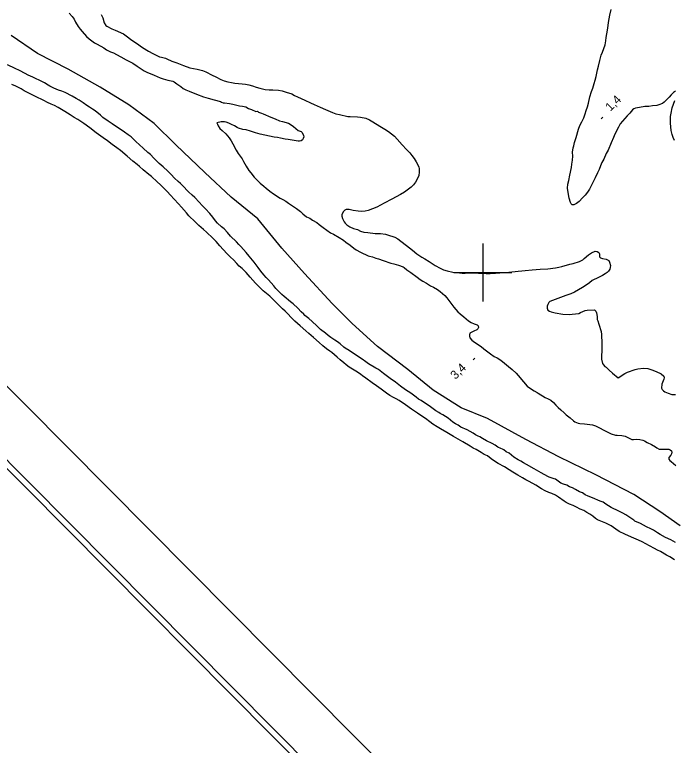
# Model space of a CAD drawing. Extents: x 381879 to 384696, y 5564785 to 5567594.
# Drawn here: x 382438.6 to 382666, y 5565037 to 5565288.9 of the extents above; entities that cross this region are included whole.
import ezdxf

# ---------------------------------------------------------------- set-up
doc = ezdxf.new("R2010")
doc.units = 0
for name, color, linetype in [('Niveau 2', 7, 'Continuous'), ('Niveau 22', 7, 'Continuous'), ('Niveau 3', 7, 'Continuous'), ('Niveau 4', 7, 'Continuous'), ('Niveau 60', 7, 'Continuous'), ('Niveau 61', 7, 'Continuous')]:
    doc.layers.add(name, color=color, linetype=linetype)

msp = doc.modelspace()

# ---------------------------------------------------------------- linework, layer by layer
at = {"layer": 'Niveau 2'}
for points in [[(382457.37, 5565289.37), (382458.45, 5565288.24), (382459.11, 5565287.28), (382459.64, 5565286.3), (382460.52, 5565284.79), (382461.17, 5565283.88), (382461.85, 5565283.06), (382463.36, 5565281.33), (382464.26, 5565280.59), (382466.08, 5565279.18), (382467.01, 5565278.69), (382469.3, 5565277.41), (382470.22, 5565276.81), (382471.63, 5565276.05), (382472.7, 5565275.69), (382473.76, 5565275.17), (382475.17, 5565274.33), (382477.04, 5565273.33), (382478.46, 5565272.68), (382479.4, 5565272.14), (382480.86, 5565271.19), (382483.26, 5565269.57), (382484.22, 5565269.11), (382486.69, 5565267.99), (382488.75, 5565267.14), (382489.77, 5565266.81), (382491.4, 5565266.35), (382493.12, 5565265.94), (382493.62, 5565265.71), (382494.56, 5565265.09), (382495.93, 5565264.12), (382496.75, 5565263.44), (382497.67, 5565262.92), (382498.73, 5565262.48), (382501.25, 5565261.52), (382503.68, 5565260.59), (382505.27, 5565260.11), (382507.38, 5565259.58), (382509.51, 5565259), (382509.96, 5565258.68), (382510.49, 5565258.5), (382511, 5565258.47), (382512.71, 5565258.27), (382513.86, 5565257.98), (382516.1, 5565257.46), (382517.17, 5565257.32), (382518.28, 5565257.07), (382519.27, 5565256.58), (382520.3, 5565256.21), (382521.8, 5565255.53), (382522.29, 5565255.63), (382522.71, 5565255.3), (382523.71, 5565254.94), (382524.25, 5565254.72), (382526.89, 5565253.59), (382528.41, 5565253.01), (382529.94, 5565252.34), (382530.95, 5565252.06), (382533.01, 5565251.43), (382533.93, 5565250.94), (382534.78, 5565250.39), (382535.48, 5565249.63), (382536.33, 5565248.95), (382537.32, 5565248.61), (382537.71, 5565248.24), (382538.22, 5565247.27), (382538.24, 5565246.73), (382538.09, 5565246.2), (382537.8, 5565245.76), (382537.39, 5565245.45), (382536.82, 5565245.29), (382536.3, 5565245.24), (382535.68, 5565245.36), (382532.88, 5565245.9), (382531.81, 5565246.01), (382530.27, 5565246.27), (382529.22, 5565246.53), (382528.07, 5565246.71), (382526.46, 5565247.03), (382524.84, 5565247.3), (382523.2, 5565247.67), (382521.61, 5565248.15), (382519.96, 5565248.71), (382518.41, 5565249.18), (382517.29, 5565249.35), (382515.75, 5565249.77), (382515.31, 5565250.05), (382514.37, 5565250.55), (382513.38, 5565250.97), (382512.49, 5565251.44), (382511.53, 5565251.84), (382510.95, 5565251.92)], [(382496.97, 5565229.54), (382495.78, 5565230.7), (382494.92, 5565231.41), (382493.76, 5565232.55), (382492.61, 5565233.77), (382491.38, 5565234.97), (382489.76, 5565236.46), (382488.45, 5565237.6), (382486.53, 5565239.45), (382485.38, 5565240.65), (382484.57, 5565241.34), (382482.87, 5565242.84), (382481.67, 5565243.98), (382480.37, 5565245.15), (382479.53, 5565246.02), (382478.72, 5565246.73), (382477.78, 5565247.45), (382476.42, 5565248.39), (382474.65, 5565249.66), (382473.7, 5565250.24), (382472.28, 5565251.24), (382470.82, 5565252.18), (382468.99, 5565253.46), (382468.16, 5565254.21), (382466.36, 5565255.73), (382465.4, 5565256.33), (382464.46, 5565257.03), (382463.49, 5565257.63), (382462.17, 5565258.55), (382460.83, 5565259.42), (382459.82, 5565259.94), (382458.48, 5565260.76), (382456.07, 5565262.11), (382454.87, 5565262.55), (382453.69, 5565262.9), (382452.08, 5565263.5), (382451.62, 5565263.81), (382450.68, 5565264.25), (382450.17, 5565264.58), (382448.84, 5565265.36), (382447.32, 5565266.19), (382445.84, 5565266.93), (382444.83, 5565267.32), (382443.22, 5565268.03), (382442.23, 5565268.6), (382440.32, 5565269.62), (382438.79, 5565270.36), (382436.15, 5565271.63)], [(382510.95, 5565251.92), (382509.84, 5565251.93), (382508.36, 5565251.59), (382508.5, 5565251.09), (382508.76, 5565250.56), (382509.37, 5565249.64), (382510.17, 5565248.93), (382511.36, 5565247.78), (382512.56, 5565246.47), (382513.25, 5565245.44), (382513.83, 5565244.36), (382514.98, 5565242.14), (382515.66, 5565241.06), (382516.38, 5565240.1), (382516.99, 5565239.16), (382517.49, 5565238.23), (382518.4, 5565236.65), (382519.34, 5565235.19), (382519.98, 5565234.37), (382521.21, 5565232.93), (382522.44, 5565231.58), (382523.23, 5565230.83), (382524.46, 5565229.74), (382525.32, 5565229.1), (382526.61, 5565228.06), (382527.88, 5565227.15), (382530.13, 5565225.58), (382531.07, 5565225.13), (382532.04, 5565224.57), (382532.97, 5565223.92), (382534.39, 5565223.03), (382535.77, 5565222.04), (382537.12, 5565220.99), (382538, 5565220.2), (382539.27, 5565219.23), (382540.36, 5565218.71), (382541.28, 5565218.11), (382542.72, 5565217.23), (382543.55, 5565216.53), (382544.97, 5565215.49), (382547.45, 5565213.74), (382548.47, 5565213.19), (382550.49, 5565212.06), (382551.92, 5565211.18), (382552.82, 5565210.45), (382554.24, 5565209.4), (382555.48, 5565208.4), (382556.36, 5565207.84), (382557.82, 5565207.03), (382560.42, 5565205.77), (382560.98, 5565205.7), (382561.99, 5565205.4), (382563.06, 5565204.99), (382564.06, 5565204.71), (382565.63, 5565204.15), (382568.3, 5565203.24), (382569.32, 5565202.98), (382570.87, 5565202.51), (382572.48, 5565201.97), (382572.91, 5565201.69), (382573.77, 5565200.96), (382575.14, 5565199.99), (382577.4, 5565198.43), (382578.34, 5565197.66), (382579.26, 5565197.07), (382580.61, 5565196.29), (382581.98, 5565195.4), (382582.94, 5565194.93), (382584.38, 5565194.17), (382585.26, 5565193.48), (382586.91, 5565192.12), (382587.61, 5565191.28), (382588.6, 5565189.91), (382589.98, 5565188.12), (382591.35, 5565186.46), (382592.16, 5565185.74), (382593.41, 5565184.78), (382594.2, 5565184.03), (382595.04, 5565183.41), (382595.99, 5565182.82), (382596.96, 5565182.36), (382598.01, 5565181.98), (382598.4, 5565181.61), (382598.47, 5565181.1), (382598.28, 5565180.58), (382597.89, 5565180.23), (382596.95, 5565179.76), (382595.96, 5565179.38), (382595.54, 5565179.05), (382595.39, 5565178.56), (382595.39, 5565178.03), (382595.55, 5565177.55), (382596.19, 5565176.64), (382597.11, 5565176.06), (382599.43, 5565174.54), (382600.38, 5565173.76), (382602.6, 5565171.98), (382603.95, 5565171.08), (382604.93, 5565170.6), (382605.87, 5565170.04), (382606.74, 5565169.34)], [(382614.06, 5565134.46), (382613.09, 5565135.01), (382612.13, 5565135.49), (382610.74, 5565136.38), (382609.89, 5565137.09), (382609.02, 5565137.7), (382608.04, 5565138.18), (382607.21, 5565138.89), (382606.76, 5565139.18), (382606.26, 5565139.34), (382605.22, 5565139.85), (382604.25, 5565140.49), (382603.24, 5565141.03), (382601.22, 5565142), (382599.83, 5565142.79), (382598.93, 5565143.4), (382598.41, 5565143.58), (382597.49, 5565144.06), (382596.61, 5565144.69), (382595.64, 5565145.27), (382594.58, 5565145.74), (382592.44, 5565146.76), (382591.5, 5565147.41), (382590.56, 5565147.85), (382589.68, 5565148.43), (382588.88, 5565149.13), (382588, 5565149.76), (382586.22, 5565150.95), (382585.29, 5565151.45), (382584.87, 5565151.76), (382583.82, 5565152.34), (382582.84, 5565152.98), (382581.46, 5565154.03), (382580.56, 5565154.66), (382578.72, 5565155.88), (382577.8, 5565156.41), (382576.97, 5565157.07), (382575.22, 5565158.39), (382574.25, 5565158.95), (382573.36, 5565159.63), (382571.62, 5565160.87), (382569.86, 5565162.25), (382568.11, 5565163.49), (382565.78, 5565165.18), (382564.02, 5565166.56), (382563.1, 5565167.08), (382560.63, 5565168.49), (382559.71, 5565169.18), (382558.37, 5565170.09), (382556.13, 5565171.62), (382553.9, 5565173.13), (382552.5, 5565173.92), (382552.13, 5565174.26), (382550.84, 5565175.38), (382549.92, 5565176.07), (382548.93, 5565176.64), (382547.57, 5565177.59), (382546.73, 5565178.35), (382545.79, 5565179.06), (382544.08, 5565180.42), (382542.82, 5565181.58), (382541.19, 5565183.18), (382539.98, 5565184.21), (382538.69, 5565185.22), (382538.33, 5565185.67), (382537.43, 5565186.47), (382536.17, 5565187.71), (382534.59, 5565189.21), (382533.74, 5565189.89), (382531.53, 5565191.69), (382530.69, 5565192.49), (382529.86, 5565193.29), (382528.66, 5565194.53), (382527.93, 5565195.42), (382526.13, 5565197.49), (382525.28, 5565198.29), (382524.49, 5565199.16), (382523.42, 5565200.5), (382522.5, 5565201.77), (382521.16, 5565203.54), (382519.5, 5565205.69), (382518.44, 5565206.92), (382516.63, 5565208.99), (382515.84, 5565209.72), (382515.04, 5565210.58), (382513.05, 5565212.56), (382511.99, 5565213.82), (382510.84, 5565215.06), (382509.94, 5565215.79), (382508.55, 5565216.99), (382507.84, 5565217.8), (382506.88, 5565219.05), (382505.85, 5565220.3), (382504.43, 5565221.93), (382503.26, 5565223.13), (382502.23, 5565224.27), (382500.72, 5565225.88), (382499.82, 5565226.63), (382498.48, 5565227.82), (382498.11, 5565228.32), (382496.97, 5565229.54)], [(382606.74, 5565169.34), (382608.85, 5565167.6), (382610.14, 5565166.6), (382611.46, 5565165.37), (382612.23, 5565164.48), (382613.99, 5565162.3), (382615.28, 5565160.86), (382616.11, 5565160.23), (382617.68, 5565159.2), (382618.68, 5565158.66), (382619.12, 5565158.39)], [(382619.12, 5565158.39), (382621.43, 5565156.88), (382622.52, 5565156.44), (382623.45, 5565155.97), (382624.33, 5565155.2), (382625.12, 5565154.31), (382625.98, 5565153.47), (382626.9, 5565152.72), (382628.07, 5565151.66), (382628.75, 5565150.91), (382629.24, 5565150.6), (382630.06, 5565149.94), (382631.26, 5565148.9), (382631.76, 5565148.59), (382632.83, 5565148.12), (382633.45, 5565148.02), (382635.03, 5565147.86), (382637.79, 5565147.54), (382638.8, 5565147.19), (382639.79, 5565146.71), (382642.21, 5565145.44), (382644.22, 5565144.44), (382645.76, 5565143.91), (382646.27, 5565143.91), (382647.91, 5565143.8), (382649.01, 5565143.58), (382649.97, 5565143.14), (382651.41, 5565142.51), (382651.95, 5565142.46), (382653.05, 5565142.52), (382654.15, 5565142.43), (382655.21, 5565142.22), (382655.7, 5565142.02), (382656.66, 5565141.45), (382658.13, 5565140.71), (382659.55, 5565139.95), (382659.94, 5565139.57), (382660.84, 5565139.11), (382661.38, 5565139.09), (382662.51, 5565139.12), (382664.1, 5565139.09), (382664.57, 5565138.89), (382664.99, 5565138.54), (382665.13, 5565138.05), (382665.08, 5565137.52), (382664.83, 5565137.05), (382664.1, 5565136.25), (382664.11, 5565135.71), (382664.46, 5565135.24), (382664.9, 5565134.86), (382665.74, 5565134.24), (382666.55, 5565133.44)], [(382666.37, 5565107), (382664.81, 5565107.82), (382662.96, 5565108.71), (382661.14, 5565109.66), (382660.25, 5565110.28), (382658.85, 5565111.16), (382657.91, 5565111.62), (382656.47, 5565112.4), (382654.38, 5565113.45), (382652.45, 5565114.33), (382652.02, 5565114.64), (382650.64, 5565115.52), (382649.28, 5565116.46), (382648.29, 5565117.03), (382646.88, 5565117.78), (382644.26, 5565119.07), (382642.39, 5565120.17), (382641.47, 5565120.82), (382640.45, 5565121.25), (382637.83, 5565122.38), (382636.32, 5565122.93), (382635.3, 5565123.41), (382634.32, 5565124.02), (382633.28, 5565124.45), (382631.9, 5565125.18), (382630.93, 5565125.8), (382629.92, 5565126.19), (382628.94, 5565126.68), (382627.86, 5565127.03), (382626.83, 5565127.45), (382625.92, 5565128.14), (382625.07, 5565128.77), (382624.58, 5565128.95), (382622.92, 5565129.47), (382622.43, 5565129.74), (382620.12, 5565131), (382617.66, 5565132.4), (382615.08, 5565133.89), (382614.06, 5565134.46)]]:
    msp.add_lwpolyline(points, dxfattribs=at)
at = {"layer": 'Niveau 22'}
msp.add_lwpolyline([(382667.98, 5565112.72), (382661.04, 5565117.69), (382652.02, 5565123.52), (382638.94, 5565130.33), (382626.19, 5565136.5), (382614.84, 5565142.48), (382601.66, 5565149.69), (382592.5, 5565153.33), (382582.9, 5565159.42), (382574.19, 5565166.57), (382563.64, 5565174.54), (382554.95, 5565182.4), (382548.11, 5565189.28), (382538.53, 5565199.67), (382530.69, 5565208.46), (382522.44, 5565218.57), (382513.24, 5565226.01), (382504.16, 5565234.47), (382494.2, 5565244.06), (382486.72, 5565251.33), (382477.93, 5565257.81), (382468.12, 5565263.84), (382457.06, 5565270.07), (382446.52, 5565275.47), (382437.4, 5565281.71)], dxfattribs=at)
at = {"layer": 'Niveau 3'}
for p, q in [((382640.82, 5565253.01), (382641.39, 5565253.58)), ((382596.71, 5565169.97), (382597.28, 5565170.54))]:
    msp.add_line(p, q, dxfattribs=at)
at = {"layer": 'Niveau 4'}
for points in [[(382644.18, 5565244.66), (382643.15, 5565242.21), (382642.57, 5565241.02), (382641.72, 5565239.12), (382641.02, 5565237.93), (382640.55, 5565236.79), (382640.13, 5565235.52), (382639.53, 5565234.32), (382638.76, 5565232.59), (382638.18, 5565231.47), (382636.76, 5565228.72), (382636.1, 5565227.76), (382635.28, 5565226.72), (382634.35, 5565225.7), (382633.16, 5565224.52), (382632.25, 5565223.81), (382631.35, 5565223.32), (382630.82, 5565223.29), (382630.45, 5565223.63), (382630.26, 5565224.11), (382629.71, 5565225.66), (382629.5, 5565226.85), (382629.21, 5565229.13), (382629.29, 5565230.48), (382629.61, 5565231.78), (382629.96, 5565233.53), (382630.54, 5565236.25), (382630.64, 5565237.35), (382630.89, 5565238.73), (382631.01, 5565240.15), (382630.9, 5565241.5), (382631.13, 5565242.96), (382631.38, 5565243.67), (382631.65, 5565244.78), (382632.16, 5565246.56), (382632.93, 5565249.41), (382633.43, 5565250.73), (382634.15, 5565251.97), (382634.77, 5565253.29), (382635.3, 5565254.69), (382635.6, 5565255.84), (382636.08, 5565257.1), (382636.43, 5565258.42), (382636.94, 5565260.55), (382637.45, 5565262.43), (382637.86, 5565263.52), (382638.41, 5565265.17), (382638.68, 5565266.32), (382639.12, 5565267.62), (382639.28, 5565268.77), (382639.52, 5565269.87), (382639.88, 5565271.18), (382640.29, 5565273.07), (382640.78, 5565274.89), (382641.26, 5565275.96), (382641.76, 5565277.25), (382642.15, 5565278.48), (382642.43, 5565279.82), (382642.5, 5565281.07), (382642.69, 5565282.33), (382643.04, 5565284.25), (382643.32, 5565286.14), (382643.79, 5565288.66), (382644.21, 5565290.61)], [(382468.48, 5565288.93), (382468.95, 5565287.75), (382469.44, 5565286.02)], [(382469.44, 5565286.02), (382469.99, 5565285.16), (382470.44, 5565284.89), (382472.12, 5565283.96), (382473.28, 5565283.56), (382476.09, 5565282.33), (382477.02, 5565281.6), (382478.98, 5565280.12), (382480.61, 5565279.01), (382482.7, 5565277.59), (382484.77, 5565276.3), (382486.25, 5565275.47), (382488.52, 5565274.33), (382489.23, 5565274.21), (382490.59, 5565273.93), (382491.08, 5565273.66), (382492.84, 5565272.89), (382494.51, 5565272.27), (382496.76, 5565271.38), (382499.03, 5565270.59), (382500.3, 5565270.29), (382501.57, 5565270.09), (382503.37, 5565269.66), (382504.5, 5565269.14), (382506.71, 5565268.08), (382508.01, 5565267.41), (382509.66, 5565266.5), (382510.79, 5565266.08), (382512.09, 5565265.7), (382513.32, 5565265.46), (382514.54, 5565265.33), (382517.01, 5565265), (382518.21, 5565264.94), (382519.35, 5565264.69), (382520.58, 5565264.35), (382521.83, 5565263.88), (382523.09, 5565263.52), (382524.98, 5565263.1), (382526.29, 5565263.02), (382527.61, 5565263.01), (382529.55, 5565262.9), (382530.88, 5565262.64), (382532.24, 5565262.21), (382534.13, 5565261.54), (382535.07, 5565261.04), (382536.14, 5565260.57), (382538.62, 5565259.47), (382540.58, 5565258.53), (382541.88, 5565257.97), (382543.96, 5565256.95), (382545.75, 5565256.16), (382548.12, 5565255.12), (382549.34, 5565254.73), (382550.57, 5565254.42), (382553.43, 5565253.76), (382554.21, 5565253.73), (382556.76, 5565253.65), (382557.82, 5565253.54), (382559.65, 5565253.2), (382560.88, 5565252.67), (382562.12, 5565251.93), (382564.54, 5565250.43), (382566.24, 5565249.46), (382567.48, 5565248.65), (382568.52, 5565247.86), (382569.54, 5565246.98), (382570.45, 5565245.99), (382572.22, 5565244), (382573.71, 5565242.39), (382574.82, 5565241.27), (382575.56, 5565240.39), (382576.36, 5565239.26), (382577, 5565238.2), (382577.89, 5565236.44), (382578.07, 5565235.78), (382578.06, 5565234.65), (382577.89, 5565233.45), (382577.41, 5565232.21), (382576.8, 5565231.18), (382576.09, 5565230.26), (382575.26, 5565229.4), (382574.38, 5565228.69), (382573.01, 5565227.71), (382571.63, 5565226.87), (382570.15, 5565226.05), (382568.64, 5565225.28), (382566.02, 5565223.89), (382563.48, 5565222.56), (382561.99, 5565221.91), (382560.52, 5565221.38), (382559.49, 5565221.16), (382558.25, 5565221.05), (382557.08, 5565221.13), (382555.3, 5565221.35), (382553.95, 5565221.71), (382552.88, 5565221.77), (382552.43, 5565221.51), (382552.01, 5565221.04), (382551.42, 5565220), (382551.38, 5565219.4), (382551.6, 5565218.67)], [(382550.83, 5565169.91), (382549.82, 5565170.8), (382547.93, 5565172.47), (382547.3, 5565172.87), (382546.09, 5565173.72), (382544.84, 5565174.72), (382543.54, 5565175.88), (382541.57, 5565177.6), (382540.05, 5565179.02), (382539.01, 5565179.87), (382536.98, 5565181.61), (382535.2, 5565183.22), (382534.32, 5565184.19), (382532.45, 5565186.16), (382531.81, 5565186.68), (382530.98, 5565187.48), (382528.85, 5565189.55), (382527.98, 5565190.5), (382526.6, 5565191.87), (382525.95, 5565192.37), (382524.32, 5565193.71), (382523.48, 5565194.51), (382521.67, 5565196.32), (382520.76, 5565197.37), (382519.76, 5565198.42), (382518.43, 5565199.96), (382516.99, 5565201.38), (382516.04, 5565202.16), (382515.15, 5565203.13), (382514.06, 5565204.41), (382513.03, 5565205.33), (382511.92, 5565206.41), (382510.54, 5565207.91), (382509.38, 5565209.25), (382508.06, 5565210.7), (382506.96, 5565211.81), (382504.71, 5565213.94), (382503.69, 5565214.81), (382502.13, 5565216.2), (382500.78, 5565217.49), (382498.65, 5565219.58), (382497.88, 5565220.53), (382496.15, 5565222.53), (382495.06, 5565223.65), (382493.59, 5565225.26), (382492.38, 5565226.71), (382491.23, 5565227.97), (382489.85, 5565229.32), (382488.84, 5565230.22), (382487.72, 5565231.3), (382485.78, 5565233.1), (382484.84, 5565233.85), (382482.86, 5565235.45), (382481.67, 5565236.53), (382480.79, 5565237.23), (382479.35, 5565238.44), (382477.38, 5565240.15), (382475.12, 5565242.02), (382473.78, 5565243.04), (382472.22, 5565244.13), (382470.63, 5565245.34), (382469.13, 5565246.38), (382466.73, 5565248.19), (382464.58, 5565249.84), (382462.47, 5565251.34), (382460.39, 5565252.78), (382459.16, 5565253.48), (382457.75, 5565254.41), (382455.91, 5565255.54), (382453.6, 5565256.92), (382452.36, 5565257.58), (382451.18, 5565258.05), (382449.98, 5565258.6), (382448.69, 5565259.28), (382445.85, 5565260.73), (382443.54, 5565261.8), (382441.87, 5565262.64), (382440.81, 5565263.27), (382439.01, 5565264.23), (382437.67, 5565264.8)], [(382666.36, 5565262.49), (382665.77, 5565262.09), (382664.94, 5565261.28), (382664.22, 5565260.47), (382662.55, 5565258.73), (382661.95, 5565258.29), (382660.67, 5565257.75), (382660.03, 5565257.63), (382658.52, 5565257.44), (382657.21, 5565257.21), (382655.87, 5565257.18), (382654, 5565256.93), (382652.63, 5565256.67), (382652.02, 5565256.4), (382651.62, 5565256.03), (382650.71, 5565254.94), (382649.75, 5565254.05), (382648.93, 5565253.07), (382647.34, 5565251.24), (382646.76, 5565250.15), (382645.49, 5565247.71), (382645, 5565246.52), (382644.18, 5565244.66)], [(382666.09, 5565245.53), (382665.58, 5565246.59), (382665.22, 5565247.63), (382664.91, 5565248.93), (382664.75, 5565250.23), (382664.67, 5565251.45), (382664.67, 5565252.63), (382664.74, 5565253.79), (382664.93, 5565254.99), (382665.29, 5565256.82), (382665.67, 5565258.05), (382666.22, 5565259.33)], [(382551.6, 5565218.67), (382552.14, 5565217.52), (382552.52, 5565217.04), (382553.08, 5565216.5), (382554.18, 5565215.74), (382555.43, 5565215.22), (382556.74, 5565214.78), (382557.88, 5565214.29), (382559.03, 5565213.93), (382560.35, 5565213.75), (382562.87, 5565213.48), (382564.68, 5565213.42), (382566.48, 5565213.24), (382567.18, 5565213.03), (382569.66, 5565212.17), (382570.71, 5565211.57), (382571.74, 5565210.83), (382573.68, 5565209.31), (382575.71, 5565207.66), (382577.29, 5565206.44), (382578.97, 5565205.25), (382580.02, 5565204.71), (382581.47, 5565203.81), (382582.5, 5565203.08), (382583.59, 5565202.44), (382585.32, 5565201.49), (382586.46, 5565200.98), (382587.73, 5565200.63), (382589.62, 5565200.17), (382590.95, 5565200), (382592.87, 5565199.82), (382593.94, 5565199.82), (382595.05, 5565199.91), (382596.4, 5565199.9), (382598.46, 5565199.8), (382601.14, 5565199.68), (382602.47, 5565199.7), (382604.41, 5565199.81), (382607.51, 5565199.97), (382608.91, 5565200.11), (382612.14, 5565200.44), (382613.39, 5565200.64), (382614.58, 5565200.76), (382617.04, 5565200.93), (382619.75, 5565201.16), (382622.35, 5565201.32), (382625.03, 5565201.6), (382626.15, 5565201.81), (382627.2, 5565202.1), (382629.99, 5565202.89), (382631.12, 5565203.16), (382633.36, 5565203.8), (382634.44, 5565204.39), (382634.91, 5565204.82), (382636.46, 5565206.12), (382637.42, 5565206.81), (382638.7, 5565207.34), (382639.36, 5565207.26), (382639.97, 5565206.94), (382640.23, 5565206.45), (382640.16, 5565205.94), (382640.21, 5565205.42), (382640.59, 5565205.05), (382641.23, 5565204.86), (382642.47, 5565204.64), (382643.43, 5565204.11), (382643.64, 5565203.62), (382643.98, 5565202.42), (382643.92, 5565201.76), (382643.74, 5565201.18), (382643.32, 5565200.48), (382642.87, 5565200.02), (382642.2, 5565199.55), (382641.29, 5565199.01), (382639.82, 5565198.29), (382637.72, 5565197.21), (382636.73, 5565196.44), (382635.29, 5565195.39), (382634.35, 5565194.82), (382631.64, 5565193.22), (382630.39, 5565192.7), (382628.62, 5565192.05), (382625.89, 5565191.11), (382623.13, 5565190.07), (382622.7, 5565189.66), (382622.35, 5565189.03), (382622.13, 5565188.37), (382622.14, 5565187.68), (382622.43, 5565187.09), (382622.93, 5565186.68), (382623.6, 5565186.41), (382624.96, 5565186.15), (382627.54, 5565185.66), (382629.79, 5565185.54), (382630.8, 5565185.65), (382633.11, 5565185.94), (382633.69, 5565186.24), (382635.22, 5565186.9), (382635.99, 5565187.03), (382638.49, 5565187.18), (382638.98, 5565186.67)], [(382638.98, 5565186.67), (382639.16, 5565186.15), (382639.43, 5565184.83), (382639.46, 5565183.82), (382639.6, 5565183.33), (382640.02, 5565182.18), (382640.8, 5565179.66), (382640.86, 5565178.64), (382641, 5565175.58), (382640.98, 5565174.41), (382641.01, 5565172.79), (382640.9, 5565171.5), (382640.96, 5565170.1), (382641.28, 5565168.69), (382641.56, 5565168.18), (382642.05, 5565167.67), (382642.51, 5565167.34), (382643.58, 5565166.4), (382644.71, 5565165.28), (382646.69, 5565163.7), (382647.28, 5565164.03), (382647.73, 5565164.4), (382648.91, 5565165.24), (382649.9, 5565165.63), (382652.46, 5565166.58), (382653.46, 5565166.8), (382655.38, 5565167), (382656.82, 5565166.89), (382658.22, 5565166.46), (382659.71, 5565165.93), (382661.44, 5565165.14), (382662.35, 5565164.26), (382662.46, 5565163.76), (382662.36, 5565163.2), (382662.13, 5565162.72), (382661.67, 5565161.54), (382661.63, 5565160.19), (382661.83, 5565159.73), (382662.29, 5565159.24), (382662.77, 5565158.93), (382663.88, 5565158.41), (382665.14, 5565157.99), (382666.4, 5565157.92)], [(382666.08, 5565100.96), (382664.5, 5565101.99), (382663.35, 5565102.61), (382661.25, 5565103.84), (382660.18, 5565104.33), (382659.12, 5565104.94), (382657.43, 5565105.86), (382654.98, 5565107.18), (382653.71, 5565107.74), (382651.27, 5565108.82), (382648.98, 5565109.85), (382647.03, 5565110.79), (382645.81, 5565111.56), (382644.22, 5565112.68), (382642.42, 5565113.67), (382641.21, 5565114.09), (382639.51, 5565114.82), (382638.85, 5565115.27), (382637.95, 5565116.03), (382636.9, 5565116.77), (382635.8, 5565117.34), (382634.76, 5565117.98), (382633.57, 5565118.49), (382632.34, 5565119.11), (382631.08, 5565119.68), (382629.87, 5565120.15), (382628.67, 5565120.75), (382628.07, 5565121.21), (382626.12, 5565122.57), (382625.06, 5565123.22), (382623.79, 5565123.87), (382622.78, 5565124.24), (382621.51, 5565124.81), (382620.27, 5565125.5), (382618.27, 5565126.7), (382615.95, 5565128), (382614.85, 5565128.53), (382613.71, 5565129.22), (382612.02, 5565130.16), (382610.33, 5565131.18), (382609.13, 5565131.98), (382607.44, 5565132.99), (382605.27, 5565134.2), (382603.73, 5565135.17), (382602.92, 5565135.83), (382601.55, 5565136.78), (382600.5, 5565137.25), (382599.37, 5565137.98), (382597.73, 5565138.98), (382596.68, 5565139.51), (382595.62, 5565140.17), (382593.05, 5565141.69), (382591.44, 5565142.57), (382589.91, 5565143.5), (382587.63, 5565144.83), (382585.43, 5565146.11), (382584.29, 5565146.86), (382582.75, 5565147.78), (382581.78, 5565148.57), (382580.23, 5565149.75), (382578.99, 5565150.53), (382577.44, 5565151.57), (382575.36, 5565152.96), (382573.34, 5565154.39), (382571.15, 5565155.92), (382570.12, 5565156.52), (382569.2, 5565156.93), (382567.96, 5565157.65), (382566.84, 5565158.42), (382564.95, 5565159.84), (382563.33, 5565160.93), (382561.9, 5565161.99), (382559.61, 5565163.63), (382558.49, 5565164.35), (382557.94, 5565164.84), (382556.79, 5565165.65), (382555.6, 5565166.36), (382553.95, 5565167.43), (382552.88, 5565168.23), (382552.11, 5565168.92), (382550.83, 5565169.91)]]:
    msp.add_lwpolyline(points, dxfattribs=at)
at = {"layer": 'Niveau 60'}
msp.add_lwpolyline([(382780.54, 5564785.16), (381879.11, 5565693.82), (383794.51, 5567593.97), (384695.95, 5566685.3), (382780.55, 5564785.15)], dxfattribs=at)
for points in [[(381881.93, 5565693.86), (383794.53, 5567591.15), (384693.12, 5566685.31), (382780.52, 5564788.02)], [(383653.8, 5566971.92), (383426.67, 5567200.87), (383197.47, 5566973.49), (381907.4, 5565693.71), (382780.65, 5564813.45), (384299.92, 5566320.61)]]:
    msp.add_lwpolyline(points, close=True, dxfattribs=at)
at = {"layer": 'Niveau 61'}
for points in [[(382600, 5565210), (382600, 5565200), (382600, 5565190)], [(382590, 5565200), (382600, 5565200), (382610, 5565200)]]:
    msp.add_lwpolyline(points, dxfattribs=at)

# ---------------------------------------------------------------- texts
at = {"layer": 'Niveau 3'}
for s, p in [('1,4', (382644, 5565255.4)), ('3,4', (382590.57, 5565162.97))]:
    msp.add_text(s, height=3, rotation=44.7717, dxfattribs=at).set_placement(p)

doc.saveas('drawing.dxf')
